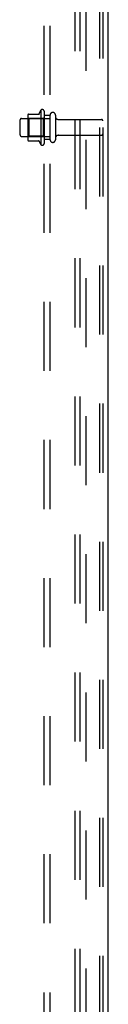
# Model space of a CAD drawing. Header units: inches. Extents: x 0 to 262, y 0 to 169.
# Tile 259 of 284: x 152.12 to 153.95, y 66.96 to 87.47. Entities that reach past the tile are written whole.
import ezdxf

# ---------------------------------------------------------------- set-up
doc = ezdxf.new("R2010")
doc.units = ezdxf.units.IN
doc.header["$LTSCALE"] = 14.384615
doc.header["$MEASUREMENT"] = 0
doc.linetypes.add('HIDDEN', pattern=[0.2, 0.1, -0.1])
doc.layers.get('0').update_dxf_attribs({"linetype": 'CONTINUOUS'})
doc.layers.add('DEFAULT_2', color=8, linetype='HIDDEN')
doc.layers.add('SUBPANEL', color=7, linetype='CONTINUOUS')

msp = doc.modelspace()

# ---------------------------------------------------------------- linework, layer by layer
at = {"color": 3, "linetype": 'Continuous'}
msp.add_line((153.949, 125.906), (153.949, 49.33), dxfattribs=at)
at = {"layer": 'DEFAULT_2', "color": 8, "linetype": 'HIDDEN'}
for p, q in [((153.27, 49.413), (153.27, 125.531)), ((153.374, 49.413), (153.374, 125.531)), ((153.771, 125.501), (153.771, 49.443)), ((153.845, 125.501), (153.845, 49.443)), ((152.55, 85.581), (152.55, 84.87)), ((152.62, 85.56), (152.62, 84.891)), ((152.12, 85.068), (152.12, 85.383)), ((152.15, 85.413), (152.745, 85.413)), ((152.284, 85.481), (152.284, 84.97)), ((152.304, 85.409), (152.284, 85.429)), ((152.294, 85.503), (152.522, 85.503)), ((152.6, 85.409), (152.304, 85.409)), ((152.304, 85.409), (152.304, 85.042)), ((152.6, 85.409), (152.62, 85.429)), ((152.6, 85.409), (152.6, 85.042)), ((152.745, 84.968), (152.745, 85.483)), ((152.855, 85.483), (152.855, 84.968)), ((152.917, 85.391), (153.815, 85.391)), ((152.15, 85.038), (152.745, 85.038)), ((152.304, 85.042), (152.284, 85.022)), ((152.294, 84.948), (152.522, 84.948)), ((152.6, 85.042), (152.304, 85.042)), ((152.6, 85.042), (152.62, 85.022)), ((152.917, 85.061), (153.815, 85.061))]:
    msp.add_line(p, q, dxfattribs=at)
for centre, radius, start, end in [((153.15, 85.226), 0.698, 149.3369, 156.0321), ((152.582, 85.56), 0.0384, 0, 145.5503), ((152.15, 85.383), 0.03, 90, 180), ((152.294, 85.493), 0.01, 90, 174.8062), ((152.425, 85.481), 0.141, 174.7919, 180), ((152.503, 85.513), 0.01, 270, 336.0321), ((152.8, 85.483), 0.055, 0, 180), ((152.917, 85.453), 0.0625, 180, 270), ((153.815, 85.361), 0.03, 0, 90), ((152.15, 85.068), 0.03, 180, 270), ((152.425, 84.97), 0.141, 180, 185.2081), ((152.294, 84.958), 0.01, 185.1938, 270), ((152.503, 84.938), 0.01, 23.9679, 90), ((153.15, 85.226), 0.698, 203.9679, 210.6631), ((152.8, 84.968), 0.055, 180, 360), ((152.917, 84.998), 0.0625, 90, 180), ((153.815, 85.091), 0.03, 270, 360), ((152.582, 84.891), 0.0384, 214.4497, 360)]:
    msp.add_arc(centre, radius, start, end, dxfattribs=at)
at = {"layer": 'SUBPANEL', "color": 8, "linetype": 'HIDDEN'}
for p, q in [((152.62, 51.382), (152.62, 119.069)), ((152.745, 51.382), (152.745, 119.069)), ((153.495, 57.632), (153.495, 112.819)), ((152.745, 85.476), (152.62, 85.476)), ((152.745, 84.976), (152.62, 84.976))]:
    msp.add_line(p, q, dxfattribs=at)

doc.saveas('drawing.dxf')
